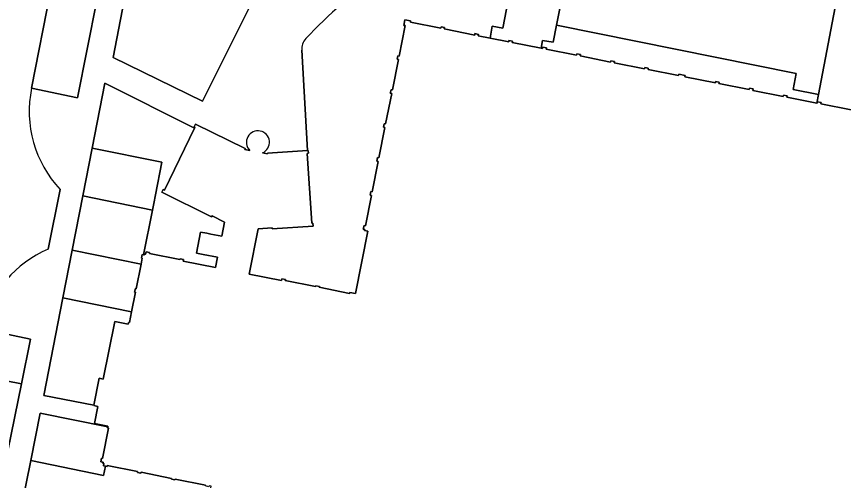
# Model space of a CAD drawing. Extents: x 158793 to 159888, y 384317 to 385256.
# Drawn here: x 159545.4 to 159635, y 384707.3 to 384757.6 of the extents above; entities that cross this region are included whole.
import ezdxf

# ---------------------------------------------------------------- set-up
doc = ezdxf.new("R2010")
doc.units = 0
for name, color, linetype in [('IMGEO_Groenvoorziening', 7, 'Continuous'), ('IMGEO_Pand', 7, 'Continuous'), ('IMGEO_Parkeervlak_halfverhard', 7, 'Continuous'), ('IMGEO_Parkeervlak_open', 7, 'Continuous'), ('IMGEO_Rijbaan_lokaal_gesloten', 7, 'Continuous'), ('IMGEO_Voetpad_open', 7, 'Continuous')]:
    doc.layers.add(name, color=color, linetype=linetype)

msp = doc.modelspace()

# ---------------------------------------------------------------- linework, layer by layer
at = {"layer": 'IMGEO_Groenvoorziening'}
for points in [[(159559.869, 384773.787), (159555.907, 384753.173), (159565.586, 384748.428), (159572.409, 384762.123)], [(159586.067, 384749.259), (159585.92, 384749.288), (159585.996, 384749.67), (159586.143, 384749.641), (159586.799, 384752.936), (159586.652, 384752.966), (159586.728, 384753.348), (159586.875, 384753.319), (159587.531, 384756.614), (159587.384, 384756.644), (159587.506, 384757.257), (159588.119, 384757.135), (159588.09, 384756.987), (159591.385, 384756.332), (159591.414, 384756.479), (159591.797, 384756.402), (159591.768, 384756.255), (159595.063, 384755.599), (159595.092, 384755.747), (159595.475, 384755.67), (159595.445, 384755.523), (159596.721, 384755.269), (159596.955, 384756.541), (159598.106, 384756.351), (159600.3, 384767.773)], [(159576.317, 384753.943), (159576.954, 384743.098), (159577.023, 384743.102), (159577.044, 384742.783), (159576.914, 384742.774), (159577.409, 384735.2), (159577.539, 384735.209), (159577.56, 384734.889), (159573.129, 384734.6), (159573.123, 384734.696), (159571.61, 384734.597), (159570.633, 384729.69), (159574.137, 384728.993), (159574.171, 384729.169), (159574.554, 384729.093), (159574.534, 384728.995), (159577.83, 384728.339), (159577.849, 384728.437), (159578.232, 384728.361), (159578.212, 384728.263), (159581.508, 384727.607), (159581.527, 384727.705), (159582.15, 384727.581), (159583.495, 384734.338), (159583.124, 384734.412), (159583.149, 384734.535), (159582.99, 384734.567), (159583.068, 384734.96), (159583.215, 384734.93), (159583.871, 384738.225), (159583.724, 384738.254), (159583.8, 384738.637), (159583.947, 384738.609), (159584.603, 384741.903), (159584.456, 384741.932), (159584.532, 384742.315), (159584.679, 384742.285), (159585.335, 384745.581), (159585.188, 384745.61), (159585.264, 384745.993), (159585.411, 384745.963), (159586.067, 384749.259)], [(159545.965, 384717.82), (159540.935, 384718.772), (159540.725, 384717.781)], [(159544.489, 384710.54), (159545.965, 384717.82)]]:
    msp.add_lwpolyline(points, dxfattribs=at)
for points in [[(159564.694, 384745.496), (159554.988, 384750.375), (159553.613, 384743.349), (159561.164, 384741.817), (159560.467, 384738.274), (159560.284, 384737.342), (159560.139, 384736.606), (159559.19, 384731.784), (159559.277, 384731.767), (159559.298, 384731.875), (159559.406, 384731.853), (159559.455, 384732.098), (159559.843, 384732.021), (159559.821, 384731.924), (159563.117, 384731.268), (159563.136, 384731.366), (159563.519, 384731.29), (159563.484, 384731.113), (159566.989, 384730.415), (159567.207, 384731.514), (159565.639, 384731.826), (159564.915, 384731.97), (159565.368, 384734.245), (159566.035, 384734.113), (159566.477, 384734.025), (159567.662, 384733.789), (159567.967, 384735.323), (159566.605, 384735.994), (159566.562, 384735.907), (159561.181, 384738.561), (159561.323, 384738.848), (159561.44, 384738.791)], [(159556.067, 384724.555), (159557.529, 384724.264), (159557.567, 384724.457), (159557.665, 384724.437), (159557.899, 384725.613), (159550.434, 384727.108), (159548.369, 384716.557), (159553.808, 384715.509), (159554.386, 384718.415), (159554.828, 384718.327)]]:
    msp.add_lwpolyline(points, close=True, dxfattribs=at)
for centre, radius, start, end in [((159621.575, 384712.556), 61.873, 116.32949, 136.41626), ((159578.188, 384754.006), 1.872, 139.90488, 181.92985)]:
    msp.add_arc(centre, radius, start, end, dxfattribs=at)
at = {"layer": 'IMGEO_Pand'}
for points in [[(159635.843, 384747.482), (159632.548, 384748.138), (159632.577, 384748.285), (159632.194, 384748.362), (159632.165, 384748.214), (159632.126, 384748.222), (159628.87, 384748.87), (159628.899, 384749.018), (159628.517, 384749.094), (159628.487, 384748.947), (159625.192, 384749.602), (159625.221, 384749.75), (159624.839, 384749.826), (159624.809, 384749.679), (159621.514, 384750.335), (159621.543, 384750.482), (159621.161, 384750.558), (159621.132, 384750.411), (159617.836, 384751.067), (159617.865, 384751.214), (159617.159, 384751.354), (159617.13, 384751.207), (159613.835, 384751.863), (159613.864, 384752.01), (159613.481, 384752.086), (159613.452, 384751.939), (159610.157, 384752.595), (159610.186, 384752.742), (159609.804, 384752.818), (159609.774, 384752.671), (159606.479, 384753.327), (159606.508, 384753.474), (159606.126, 384753.55), (159606.096, 384753.403), (159602.801, 384754.059), (159602.83, 384754.206), (159602.448, 384754.282), (159602.419, 384754.135), (159602.267, 384754.165), (159599.125, 384754.791), (159599.153, 384754.938), (159598.77, 384755.015), (159598.741, 384754.867), (159596.721, 384755.269), (159595.445, 384755.523), (159595.475, 384755.67), (159595.092, 384755.747), (159595.063, 384755.599), (159591.768, 384756.255), (159591.797, 384756.402), (159591.414, 384756.479), (159591.385, 384756.332), (159588.09, 384756.987), (159588.119, 384757.135), (159587.506, 384757.257), (159587.384, 384756.644), (159587.531, 384756.614), (159586.875, 384753.319), (159586.728, 384753.348), (159586.652, 384752.966), (159586.799, 384752.936), (159586.143, 384749.641), (159585.996, 384749.67), (159585.92, 384749.288), (159586.067, 384749.259), (159585.411, 384745.963), (159585.264, 384745.993), (159585.188, 384745.61), (159585.335, 384745.581), (159584.679, 384742.285), (159584.532, 384742.315), (159584.456, 384741.932), (159584.603, 384741.903), (159583.947, 384738.609), (159583.8, 384738.637), (159583.724, 384738.254), (159583.871, 384738.225), (159583.215, 384734.93), (159583.068, 384734.96), (159582.99, 384734.567), (159583.149, 384734.535), (159583.124, 384734.412), (159583.495, 384734.338), (159582.15, 384727.581), (159581.527, 384727.705), (159581.508, 384727.607), (159578.212, 384728.263), (159578.232, 384728.361), (159577.849, 384728.437), (159577.83, 384728.339), (159574.534, 384728.995), (159574.554, 384729.093), (159574.171, 384729.169), (159574.137, 384728.993), (159570.633, 384729.69), (159571.61, 384734.597), (159573.123, 384734.696), (159573.129, 384734.6), (159577.56, 384734.889), (159577.539, 384735.209), (159577.409, 384735.2), (159576.914, 384742.774), (159577.044, 384742.783), (159577.023, 384743.102), (159576.954, 384743.098), (159572.602, 384742.813), (159572.608, 384742.722), (159572.068, 384742.829)], [(159570.694, 384743.103), (159570.154, 384743.21), (159570.194, 384743.292), (159564.822, 384745.942), (159564.681, 384745.655), (159564.754, 384745.619), (159564.694, 384745.496), (159561.44, 384738.791), (159561.323, 384738.848), (159561.181, 384738.561), (159566.562, 384735.907), (159566.605, 384735.994), (159567.967, 384735.323), (159567.662, 384733.789), (159566.477, 384734.025), (159566.035, 384734.113), (159565.368, 384734.245), (159564.915, 384731.97), (159565.639, 384731.826), (159567.207, 384731.514), (159566.989, 384730.415), (159563.484, 384731.113), (159563.519, 384731.29), (159563.136, 384731.366), (159563.117, 384731.268), (159559.821, 384731.924), (159559.843, 384732.021), (159559.455, 384732.098), (159559.406, 384731.853), (159559.298, 384731.875), (159559.277, 384731.767), (159559.19, 384731.784), (159559.032, 384731.816), (159558.955, 384731.428), (159559.053, 384731.41), (159558.929, 384730.787), (159558.397, 384728.115), (159558.299, 384728.134), (159558.223, 384727.752), (159558.321, 384727.732), (159557.899, 384725.613), (159557.665, 384724.437), (159557.567, 384724.457), (159557.529, 384724.264), (159556.067, 384724.555), (159554.828, 384718.327), (159554.386, 384718.415), (159553.808, 384715.509), (159553.795, 384715.443), (159554.236, 384715.355), (159553.871, 384713.521), (159555.332, 384713.23), (159555.317, 384713.152), (159555.294, 384713.037), (159555.392, 384713.018), (159554.736, 384709.723), (159554.638, 384709.744), (159554.561, 384709.356), (159554.807, 384709.307), (159554.785, 384709.2), (159554.893, 384709.178), (159554.844, 384708.933), (159555.054, 384708.891), (159555.232, 384708.856), (159555.251, 384708.954), (159558.545, 384708.298), (159558.525, 384708.2), (159558.908, 384708.124), (159558.927, 384708.222), (159562.223, 384707.566), (159562.203, 384707.468), (159562.586, 384707.392), (159562.605, 384707.49), (159565.901, 384706.834)]]:
    msp.add_lwpolyline(points, dxfattribs=at)
for centre, start, end in [((159571.582, 384743.974), 78.73641, 224.4466), ((159571.581, 384743.974), 293.02436, 78.70856)]:
    msp.add_arc(centre, 1.244, start, end, dxfattribs=at)
at = {"layer": 'IMGEO_Parkeervlak_halfverhard'}
for points in [[(159634.553, 384760.93), (159605.911, 384766.652), (159603.908, 384756.653), (159629.877, 384751.414), (159629.558, 384749.706), (159632.298, 384749.143)], [(159561.164, 384741.817), (159553.613, 384743.349), (159552.603, 384738.188), (159560.139, 384736.606), (159560.284, 384737.342), (159560.467, 384738.274)], [(159558.929, 384730.787), (159551.45, 384732.298), (159550.434, 384727.108), (159557.899, 384725.613), (159558.321, 384727.732), (159558.223, 384727.752), (159558.299, 384728.134), (159558.397, 384728.115)], [(159555.392, 384713.018), (159555.294, 384713.037), (159555.317, 384713.152), (159547.99, 384714.621), (159546.985, 384709.483), (159554.855, 384707.882), (159555.054, 384708.891), (159554.844, 384708.933), (159554.893, 384709.178), (159554.785, 384709.2), (159554.807, 384709.307), (159554.561, 384709.356), (159554.638, 384709.744), (159554.736, 384709.723)]]:
    msp.add_lwpolyline(points, close=True, dxfattribs=at)
at = {"layer": 'IMGEO_Parkeervlak_open'}
for points in [[(159554.13, 384759.331), (159549.1, 384760.341), (159547.061, 384749.823), (159552.015, 384748.775)], [(159541.945, 384723.698), (159540.935, 384718.772), (159545.965, 384717.82), (159546.937, 384722.66)]]:
    msp.add_lwpolyline(points, close=True, dxfattribs=at)
at = {"layer": 'IMGEO_Rijbaan_lokaal_gesloten'}
for points in [[(159547.061, 384749.823), (159549.1, 384760.341), (159549.28, 384761.293), (159549.811, 384764.108), (159550.747, 384768.939), (159551.21, 384771.332), (159552.859, 384779.48)], [(159548.862, 384732.378), (159550.148, 384738.875)]]:
    msp.add_lwpolyline(points, dxfattribs=at)
for points in [[(159560.139, 384736.606), (159552.603, 384738.188), (159551.45, 384732.298), (159558.929, 384730.787), (159559.053, 384731.41), (159558.955, 384731.428), (159559.032, 384731.816), (159559.19, 384731.784)], [(159566.511, 384706.713), (159566.283, 384706.758), (159566.264, 384706.66), (159565.881, 384706.736), (159565.901, 384706.834), (159562.605, 384707.49), (159562.586, 384707.392), (159562.203, 384707.468), (159562.223, 384707.566), (159558.927, 384708.222), (159558.908, 384708.124), (159558.525, 384708.2), (159558.545, 384708.298), (159555.251, 384708.954), (159555.232, 384708.856), (159555.054, 384708.891), (159554.855, 384707.882), (159546.985, 384709.483), (159545.537, 384702.394), (159564.897, 384698.564), (159565.139, 384699.785)]]:
    msp.add_lwpolyline(points, close=True, dxfattribs=at)
for centre, radius, start, end in [((159559.074, 384747.301), 12.275, 168.14499, 223.34865), ((159553.047, 384721.94), 11.246, 111.84783, 169.42821)]:
    msp.add_arc(centre, radius, start, end, dxfattribs=at)
at = {"layer": 'IMGEO_Voetpad_open'}
for points in [[(159552.859, 384779.48), (159557.864, 384778.484), (159556.275, 384770.371), (159555.798, 384767.941), (159554.792, 384763.1), (159549.811, 384764.108), (159549.28, 384761.293), (159554.283, 384760.265), (159554.13, 384759.331), (159552.015, 384748.775), (159547.061, 384749.823)], [(159565.586, 384748.428), (159555.907, 384753.173), (159559.869, 384773.787), (159570.656, 384771.679)], [(159596.196, 384768.615), (159600.3, 384767.773), (159598.106, 384756.351), (159596.955, 384756.541), (159596.721, 384755.269), (159598.741, 384754.867), (159598.77, 384755.015), (159599.153, 384754.938), (159599.125, 384754.791), (159602.267, 384754.165), (159602.417, 384754.999), (159603.543, 384754.83), (159603.908, 384756.653), (159605.911, 384766.652), (159634.553, 384760.93), (159632.298, 384749.143), (159632.126, 384748.222), (159632.165, 384748.214), (159632.194, 384748.362), (159632.577, 384748.285), (159632.548, 384748.138), (159635.843, 384747.482)], [(159572.409, 384762.123), (159565.586, 384748.428)], [(159572.068, 384742.829), (159572.608, 384742.722), (159572.602, 384742.813), (159576.954, 384743.098), (159576.317, 384753.943)], [(159545.537, 384702.394), (159546.985, 384709.483), (159547.99, 384714.621), (159555.317, 384713.152), (159555.332, 384713.23), (159553.871, 384713.521), (159554.236, 384715.355), (159553.795, 384715.443), (159553.808, 384715.509), (159548.369, 384716.557), (159550.434, 384727.108), (159551.45, 384732.298), (159552.603, 384738.188), (159553.613, 384743.349), (159554.988, 384750.375), (159564.694, 384745.496), (159564.754, 384745.619), (159564.681, 384745.655), (159564.822, 384745.942), (159570.194, 384743.292), (159570.154, 384743.21), (159570.694, 384743.103)], [(159550.148, 384738.875), (159548.862, 384732.378)], [(159541.992, 384724.003), (159541.945, 384723.698), (159546.937, 384722.66), (159545.965, 384717.82), (159544.489, 384710.54), (159542.612, 384700.432), (159541.983, 384700.565)]]:
    msp.add_lwpolyline(points, dxfattribs=at)
msp.add_lwpolyline([(159603.908, 384756.653), (159603.543, 384754.83), (159602.417, 384754.999), (159602.267, 384754.165), (159602.419, 384754.135), (159602.448, 384754.282), (159602.83, 384754.206), (159602.801, 384754.059), (159606.096, 384753.403), (159606.126, 384753.55), (159606.508, 384753.474), (159606.479, 384753.327), (159609.774, 384752.671), (159609.804, 384752.818), (159610.186, 384752.742), (159610.157, 384752.595), (159613.452, 384751.939), (159613.481, 384752.086), (159613.864, 384752.01), (159613.835, 384751.863), (159617.13, 384751.207), (159617.159, 384751.354), (159617.865, 384751.214), (159617.836, 384751.067), (159621.132, 384750.411), (159621.161, 384750.558), (159621.543, 384750.482), (159621.514, 384750.335), (159624.809, 384749.679), (159624.839, 384749.826), (159625.221, 384749.75), (159625.192, 384749.602), (159628.487, 384748.947), (159628.517, 384749.094), (159628.899, 384749.018), (159628.87, 384748.87), (159632.126, 384748.222), (159632.298, 384749.143), (159629.558, 384749.706), (159629.877, 384751.414)], close=True, dxfattribs=at)
for centre, radius, start, end in [((159621.575, 384712.556), 61.873, 116.32949, 136.41626), ((159578.188, 384754.006), 1.872, 139.90488, 181.92985), ((159559.074, 384747.301), 12.275, 168.14499, 223.34865), ((159571.582, 384743.974), 1.244, 78.73641, 224.4466), ((159571.581, 384743.974), 1.244, 293.02436, 78.70856), ((159553.047, 384721.94), 11.246, 111.84783, 169.42821)]:
    msp.add_arc(centre, radius, start, end, dxfattribs=at)

doc.saveas('drawing.dxf')
